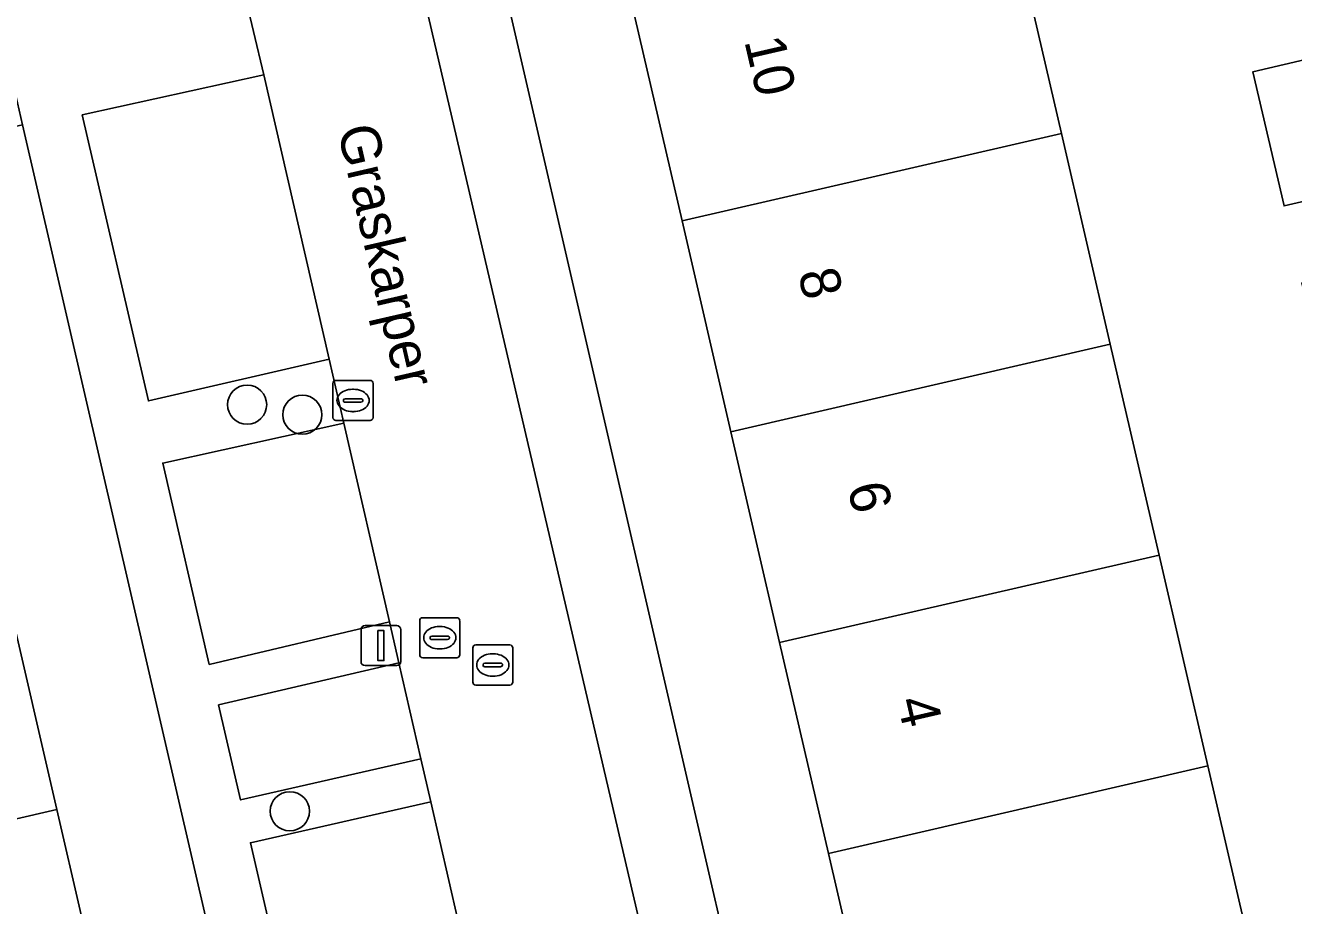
# Model space of a CAD drawing. Extents: x 156412 to 157779, y 382335 to 383768.
# Drawn here: x 157019.57 to 157051.2, y 383186.23 to 383208.2 of the extents above; entities that cross this region are included whole.
import ezdxf

# ---------------------------------------------------------------- set-up
doc = ezdxf.new("R2010")
doc.units = 0
for name, color, linetype in [('IMGEO_Boom', 7, 'Continuous'), ('IMGEO_Erf', 7, 'Continuous'), ('IMGEO_Kolk', 7, 'Continuous'), ('IMGEO_Lichtmast', 7, 'Continuous'), ('IMGEO_Openbare_ruimte_label', 7, 'Continuous'), ('IMGEO_Pand', 7, 'Continuous'), ('IMGEO_Pand_nummerreeks', 7, 'Continuous'), ('IMGEO_Parkeervlak_open', 7, 'Continuous'), ('IMGEO_Rijbaan_lokaal_gesloten', 7, 'Continuous'), ('IMGEO_Rioolput', 7, 'Continuous'), ('IMGEO_Voetpad_open', 7, 'Continuous')]:
    doc.layers.add(name, color=color, linetype=linetype)

msp = doc.modelspace()

# ---------------------------------------------------------------- linework, layer by layer
at = {"layer": 'IMGEO_Boom'}
for centre in [(157025.101, 383198.729), (157026.478, 383198.479), (157026.166, 383188.581)]:
    msp.add_circle(centre, 0.489, dxfattribs=at)
at = {"layer": 'IMGEO_Erf'}
for points in [[(157054.12, 383198.895), (157052.171, 383198.445), (157051.403, 383201.767), (157053.351, 383202.218), (157052.907, 383204.137), (157050.959, 383203.687), (157050.184, 383207.038), (157052.133, 383207.489), (157051.642, 383209.613), (157049.693, 383209.162), (157048.921, 383212.504), (157044.049, 383211.378), (157045.408, 383205.498), (157046.625, 383200.237), (157047.841, 383194.975), (157049.058, 383189.714), (157050.221, 383184.682), (157055.097, 383185.789), (157054.326, 383189.121), (157056.275, 383189.571), (157055.782, 383191.705), (157053.833, 383191.255), (157053.061, 383194.596), (157055.009, 383195.047)], [(157037.164, 383198.053), (157035.948, 383203.313), (157034.588, 383209.196), (157031.663, 383208.521), (157037.821, 383181.817), (157040.76, 383182.495), (157039.596, 383187.529), (157038.38, 383192.79)], [(157019.502, 383205.715), (157016.573, 383205.038), (157017.929, 383199.151), (157019.142, 383193.889), (157020.354, 383188.627), (157021.567, 383183.365), (157022.726, 383178.333), (157025.67, 383179.012)]]:
    msp.add_lwpolyline(points, close=True, dxfattribs=at)
at = {"layer": 'IMGEO_Kolk'}
for p, q in [((157027.242, 383198.408), (157027.242, 383199.26)), ((157027.317, 383199.334), (157028.169, 383199.334)), ((157027.73, 383199.114), (157027.755, 383199.114)), ((157028.243, 383199.26), (157028.243, 383198.408)), ((157027.501, 383198.828), (157027.501, 383198.84)), ((157027.939, 383198.791), (157027.541, 383198.791)), ((157027.544, 383198.877), (157027.942, 383198.877)), ((157027.985, 383198.84), (157027.985, 383198.828)), ((157027.753, 383198.554), (157027.728, 383198.554)), ((157028.169, 383198.334), (157027.317, 383198.334))]:
    msp.add_line(p, q, dxfattribs=at)
for points in [[(157027.242, 383198.408), (157027.242, 383199.26)], [(157027.317, 383199.334), (157028.169, 383199.334)], [(157028.243, 383199.26), (157028.243, 383198.408)], [(157028.169, 383198.334), (157027.317, 383198.334)]]:
    msp.add_lwpolyline(points, dxfattribs=at)
for centre, radius, start, end in [((157027.319, 383199.258), 0.0765, 91.552, 178.448), ((157027.319, 383199.258), 0.0765, 91.552, 178.448), ((157028.167, 383199.258), 0.0765, 1.552, 88.448), ((157028.167, 383199.258), 0.0765, 1.552, 88.448), ((157027.541, 383198.837), 0.0403, 85.8775, 175.7526), ((157027.538, 383198.827), 0.0366, 178.938, 274.7102), ((157027.942, 383198.834), 0.043, 264.8664, 352.4533), ((157027.946, 383198.839), 0.0386, 1.7309, 96.639), ((157027.319, 383198.41), 0.0765, 181.552, 268.448), ((157027.319, 383198.41), 0.0765, 181.552, 268.448), ((157028.167, 383198.41), 0.0765, 271.552, 358.448), ((157028.167, 383198.41), 0.0765, 271.552, 358.448)]:
    msp.add_arc(centre, radius, start, end, dxfattribs=at)
for centre, major_axis, ratio, start_param, end_param in [((157027.729, 383198.834), (-0.387, 0.002), 0.722429, 4.712389, 7.853982), ((157027.754, 383198.834), (-0.39, 0.002), 0.717154, 1.570796, 4.712389)]:
    msp.add_ellipse(centre, major_axis=major_axis, ratio=ratio, start_param=start_param, end_param=end_param, dxfattribs=at)
at = {"layer": 'IMGEO_Lichtmast'}
for p, q in [((157027.941, 383192.316), (157027.941, 383193.116)), ((157027.941, 383193.116), (157027.941, 383192.316)), ((157028.041, 383193.216), (157028.831, 383193.216)), ((157028.831, 383193.216), (157028.041, 383193.216)), ((157028.931, 383193.116), (157028.931, 383192.316)), ((157028.931, 383192.316), (157028.931, 383193.116)), ((157028.831, 383192.216), (157028.041, 383192.216)), ((157028.041, 383192.216), (157028.831, 383192.216))]:
    msp.add_line(p, q, dxfattribs=at)
msp.add_lwpolyline([(157028.361, 383193.091), (157028.511, 383193.091), (157028.511, 383192.341), (157028.361, 383192.341), (157028.361, 383193.091)], dxfattribs=at)
for centre, start, end in [((157028.041, 383193.116), 90, 180), ((157028.041, 383193.116), 90, 180), ((157028.831, 383193.116), 0, 90), ((157028.831, 383193.116), 360, 90), ((157028.041, 383192.316), 180, 270), ((157028.041, 383192.316), 180, 270), ((157028.831, 383192.316), 270, 0), ((157028.831, 383192.316), 270, 0)]:
    msp.add_arc(centre, 0.1, start, end, dxfattribs=at)
at = {"layer": 'IMGEO_Pand'}
for points in [[(157035.948, 383203.313), (157045.408, 383205.498), (157044.049, 383211.378), (157034.588, 383209.196)], [(157050.959, 383203.687), (157052.907, 383204.137), (157052.133, 383207.489), (157050.184, 383207.038)], [(157035.948, 383203.313), (157037.164, 383198.053), (157046.625, 383200.237), (157045.408, 383205.498)], [(157038.38, 383192.79), (157047.841, 383194.975), (157046.625, 383200.237), (157037.164, 383198.053)], [(157049.058, 383189.714), (157047.841, 383194.975), (157038.38, 383192.79), (157039.596, 383187.529)], [(157010.894, 383186.441), (157020.354, 383188.627), (157019.142, 383193.889), (157009.681, 383191.704)], [(157049.058, 383189.714), (157039.596, 383187.529), (157040.76, 383182.495), (157050.221, 383184.682)], [(157021.567, 383183.365), (157020.354, 383188.627), (157010.894, 383186.441), (157012.106, 383181.18)]]:
    msp.add_lwpolyline(points, close=True, dxfattribs=at)
at = {"layer": 'IMGEO_Parkeervlak_open'}
for points in [[(157025.515, 383206.96), (157020.99, 383205.959), (157022.638, 383198.822), (157027.143, 383199.867)], [(157027.51, 383198.266), (157022.996, 383197.271), (157024.156, 383192.248), (157028.648, 383193.311)], [(157028.883, 383192.287), (157024.39, 383191.234), (157024.937, 383188.866), (157029.433, 383189.888)], [(157029.679, 383188.816), (157025.184, 383187.796), (157026.316, 383182.894), (157030.805, 383183.912)]]:
    msp.add_lwpolyline(points, close=True, dxfattribs=at)
at = {"layer": 'IMGEO_Rijbaan_lokaal_gesloten'}
for points in [[(157022.852, 383217.466), (157023.761, 383214.407), (157023.935, 383213.667), (157024.156, 383212.726), (157024.745, 383210.216), (157025.515, 383206.96), (157027.143, 383199.867), (157027.51, 383198.266), (157028.648, 383193.311), (157028.883, 383192.287), (157029.433, 383189.888), (157029.679, 383188.816), (157030.805, 383183.912), (157031.054, 383182.828), (157031.628, 383180.327), (157032.052, 383178.478), (157032.633, 383175.945), (157032.88, 383174.872), (157033.445, 383172.408), (157033.672, 383171.419), (157033.733, 383171.154), (157034.669, 383166.415), (157034.908, 383165.203), (157034.929, 383165.139)], [(157035.204, 383163.347), (157040.061, 383164.454), (157039.477, 383166.29), (157039.327, 383166.762), (157029.007, 383211.056)]]:
    msp.add_lwpolyline(points, dxfattribs=at)
at = {"layer": 'IMGEO_Rioolput'}
for p, q in [((157029.404, 383192.486), (157029.404, 383193.338)), ((157029.479, 383193.412), (157030.331, 383193.412)), ((157030.405, 383193.338), (157030.405, 383192.486)), ((157029.892, 383193.192), (157029.917, 383193.192)), ((157029.663, 383192.906), (157029.663, 383192.918)), ((157030.101, 383192.869), (157029.703, 383192.869)), ((157029.706, 383192.955), (157030.104, 383192.955)), ((157030.147, 383192.918), (157030.147, 383192.906)), ((157030.802, 383192.732), (157031.654, 383192.732)), ((157030.331, 383192.412), (157029.479, 383192.412)), ((157029.915, 383192.632), (157029.89, 383192.632)), ((157030.727, 383191.806), (157030.727, 383192.658)), ((157031.215, 383192.512), (157031.24, 383192.512)), ((157031.728, 383192.658), (157031.728, 383191.806)), ((157030.986, 383192.226), (157030.986, 383192.238)), ((157031.424, 383192.189), (157031.026, 383192.189)), ((157031.029, 383192.275), (157031.427, 383192.275)), ((157031.47, 383192.238), (157031.47, 383192.226)), ((157031.238, 383191.952), (157031.213, 383191.952)), ((157031.654, 383191.732), (157030.802, 383191.732))]:
    msp.add_line(p, q, dxfattribs=at)
for points in [[(157029.404, 383192.486), (157029.404, 383193.338)], [(157029.479, 383193.412), (157030.331, 383193.412)], [(157030.405, 383193.338), (157030.405, 383192.486)], [(157030.802, 383192.732), (157031.654, 383192.732)], [(157030.331, 383192.412), (157029.479, 383192.412)], [(157030.727, 383191.806), (157030.727, 383192.658)], [(157031.728, 383192.658), (157031.728, 383191.806)], [(157031.654, 383191.732), (157030.802, 383191.732)]]:
    msp.add_lwpolyline(points, dxfattribs=at)
for centre, radius, start, end in [((157029.481, 383193.336), 0.0765, 91.552, 178.448), ((157029.481, 383193.336), 0.0765, 91.552, 178.448), ((157030.329, 383193.336), 0.0765, 1.552, 88.448), ((157030.329, 383193.336), 0.0765, 1.552, 88.448), ((157029.703, 383192.915), 0.0403, 85.8775, 175.7526), ((157029.7, 383192.905), 0.0366, 178.938, 274.7102), ((157030.104, 383192.912), 0.043, 264.8664, 352.4533), ((157030.108, 383192.917), 0.0386, 1.7309, 96.639), ((157030.804, 383192.656), 0.0765, 91.552, 178.448), ((157030.804, 383192.656), 0.0765, 91.552, 178.448), ((157031.652, 383192.656), 0.0765, 1.552, 88.448), ((157031.652, 383192.656), 0.0765, 1.552, 88.448), ((157029.481, 383192.488), 0.0765, 181.552, 268.448), ((157029.481, 383192.488), 0.0765, 181.552, 268.448), ((157030.329, 383192.488), 0.0765, 271.552, 358.448), ((157030.329, 383192.488), 0.0765, 271.552, 358.448), ((157031.026, 383192.235), 0.0403, 85.8775, 175.7526), ((157031.023, 383192.225), 0.0366, 178.938, 274.7102), ((157031.427, 383192.232), 0.043, 264.8664, 352.4533), ((157031.431, 383192.237), 0.0386, 1.7309, 96.639), ((157030.804, 383191.808), 0.0765, 181.552, 268.448), ((157030.804, 383191.808), 0.0765, 181.552, 268.448), ((157031.652, 383191.808), 0.0765, 271.552, 358.448), ((157031.652, 383191.808), 0.0765, 271.552, 358.448)]:
    msp.add_arc(centre, radius, start, end, dxfattribs=at)
for centre, major_axis, ratio, start_param, end_param in [((157029.891, 383192.912), (-0.387, 0.002), 0.722429, 4.712389, 7.853982), ((157029.916, 383192.912), (-0.39, 0.002), 0.717154, 1.570796, 4.712389), ((157031.214, 383192.232), (-0.387, 0.002), 0.722429, 4.712389, 7.853982), ((157031.239, 383192.232), (-0.39, 0.002), 0.717154, 1.570796, 4.712389)]:
    msp.add_ellipse(centre, major_axis=major_axis, ratio=ratio, start_param=start_param, end_param=end_param, dxfattribs=at)
at = {"layer": 'IMGEO_Voetpad_open'}
for points in [[(157038.271, 383179.864), (157037.821, 383181.817), (157031.663, 383208.521), (157030.944, 383211.639), (157028.758, 383221.111), (157028.492, 383222.275), (157028.148, 383223.11)], [(157015.597, 383221.37), (157016.319, 383219.46), (157016.574, 383218.348), (157018.782, 383208.833), (157019.502, 383205.715), (157025.67, 383179.012)], [(157029.679, 383188.816), (157029.433, 383189.888), (157024.937, 383188.866), (157024.39, 383191.234), (157028.883, 383192.287), (157028.648, 383193.311), (157024.156, 383192.248), (157022.996, 383197.271), (157027.51, 383198.266), (157027.143, 383199.867), (157022.638, 383198.822), (157020.99, 383205.959), (157025.515, 383206.96), (157024.745, 383210.216), (157020.241, 383209.125), (157019.64, 383211.721), (157024.156, 383212.726), (157023.935, 383213.667), (157019.429, 383212.635), (157018.29, 383217.552), (157018.04, 383218.634), (157022.023, 383219.598)], [(157028.194, 383214.389), (157029.007, 383211.056), (157039.327, 383166.762), (157039.477, 383166.29), (157041.316, 383166.728), (157038.271, 383179.864)], [(157026.316, 383182.894), (157025.184, 383187.796), (157029.679, 383188.816)]]:
    msp.add_lwpolyline(points, dxfattribs=at)

# ---------------------------------------------------------------- texts
at = {"layer": 'IMGEO_Openbare_ruimte_label'}
msp.add_text('Graskarper', height=1, rotation=282.9516, dxfattribs=at).set_placement((157027.348, 383205.604))
at = {"layer": 'IMGEO_Pand_nummerreeks'}
for s, p in [('10', (157037.496, 383207.807)), ('8', (157038.834, 383202.018)), ('6', (157040.067, 383196.682)), ('4', (157041.302, 383191.341))]:
    msp.add_text(s, height=1, rotation=283.0155, dxfattribs=at).set_placement(p)

doc.saveas('drawing.dxf')
